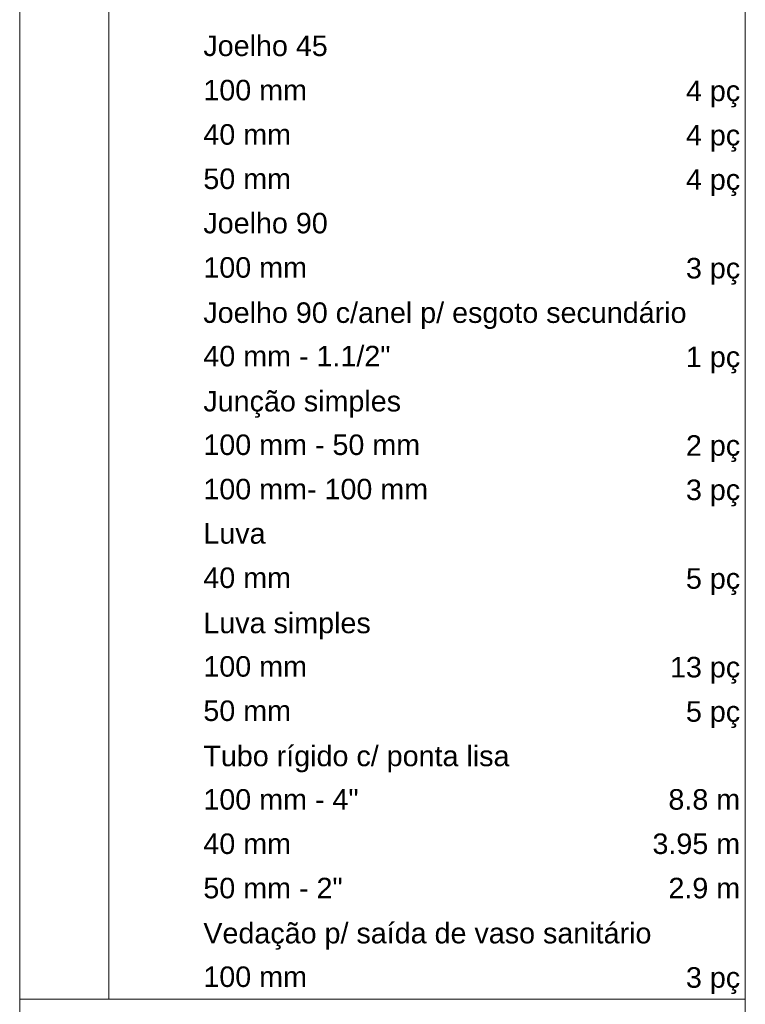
# Model space of a CAD drawing. Header units: millimetres. Extents: x 321 to 585, y -277 to 9.
# Tile 468 of 656: x 527 to 534, y -208 to -198. Entities that reach past the tile are written whole.
import ezdxf

# ---------------------------------------------------------------- set-up
doc = ezdxf.new("R2010")
doc.units = ezdxf.units.MM
doc.header["$MEASUREMENT"] = 0
doc.linetypes.add('NULL', pattern=[0])
doc.layers.add('DI-Tabelas', color=7, linetype='Continuous', lineweight=13)
doc.styles.add('Arial', font='arial.ttf')

msp = doc.modelspace()

# ---------------------------------------------------------------- linework, layer by layer
at = {"layer": 'DI-Tabelas'}
for p, q in [((527.0665, -198.101), (527.0665, -197.669)), ((527.9359, -197.669), (527.9359, -198.101)), ((534.1334, -197.669), (534.1334, -198.101)), ((527.0665, -198.533), (527.0665, -198.101)), ((527.9359, -198.101), (527.9359, -198.533)), ((534.1334, -198.101), (534.1334, -198.533)), ((527.0665, -198.965), (527.0665, -198.533)), ((527.9359, -198.533), (527.9359, -198.965)), ((534.1334, -198.533), (534.1334, -198.965)), ((527.0665, -199.397), (527.0665, -198.965)), ((527.9359, -198.965), (527.9359, -199.397)), ((534.1334, -198.965), (534.1334, -199.397)), ((527.0665, -199.829), (527.0665, -199.397)), ((527.9359, -199.397), (527.9359, -199.829)), ((534.1334, -199.397), (534.1334, -199.829)), ((527.0665, -200.261), (527.0665, -199.829)), ((527.9359, -199.829), (527.9359, -200.261)), ((534.1334, -199.829), (534.1334, -200.261)), ((527.0665, -200.693), (527.0665, -200.261)), ((527.9359, -200.261), (527.9359, -200.693)), ((534.1334, -200.261), (534.1334, -200.693)), ((527.0665, -201.125), (527.0665, -200.693)), ((527.9359, -200.693), (527.9359, -201.125)), ((534.1334, -200.693), (534.1334, -201.125)), ((527.0665, -201.557), (527.0665, -201.125)), ((527.9359, -201.125), (527.9359, -201.557)), ((534.1334, -201.125), (534.1334, -201.557)), ((527.0665, -201.989), (527.0665, -201.557)), ((527.9359, -201.557), (527.9359, -201.989)), ((534.1334, -201.557), (534.1334, -201.989)), ((527.0665, -202.421), (527.0665, -201.989)), ((527.9359, -201.989), (527.9359, -202.421)), ((534.1334, -201.989), (534.1334, -202.421)), ((527.0665, -202.853), (527.0665, -202.421)), ((527.9359, -202.421), (527.9359, -202.853)), ((534.1334, -202.421), (534.1334, -202.853)), ((527.0665, -203.285), (527.0665, -202.853)), ((527.9359, -202.853), (527.9359, -203.285)), ((534.1334, -202.853), (534.1334, -203.285)), ((527.0665, -203.717), (527.0665, -203.285)), ((527.9359, -203.285), (527.9359, -203.717)), ((534.1334, -203.285), (534.1334, -203.717)), ((527.0665, -204.149), (527.0665, -203.717)), ((527.9359, -203.717), (527.9359, -204.149)), ((534.1334, -203.717), (534.1334, -204.149)), ((527.0665, -204.581), (527.0665, -204.149)), ((527.9359, -204.149), (527.9359, -204.581)), ((534.1334, -204.149), (534.1334, -204.581)), ((527.0665, -205.013), (527.0665, -204.581)), ((527.9359, -204.581), (527.9359, -205.013)), ((534.1334, -204.581), (534.1334, -205.013)), ((527.0665, -205.445), (527.0665, -205.013)), ((527.9359, -205.013), (527.9359, -205.445)), ((534.1334, -205.013), (534.1334, -205.445)), ((527.0665, -205.877), (527.0665, -205.445)), ((527.9359, -205.445), (527.9359, -205.877)), ((534.1334, -205.445), (534.1334, -205.877)), ((527.0665, -206.309), (527.0665, -205.877)), ((527.9359, -205.877), (527.9359, -206.309)), ((534.1334, -205.877), (534.1334, -206.309)), ((527.0665, -206.741), (527.0665, -206.309)), ((527.9359, -206.309), (527.9359, -206.741)), ((534.1334, -206.309), (534.1334, -206.741)), ((527.0665, -207.173), (527.0665, -206.741)), ((527.9359, -206.741), (527.9359, -207.173)), ((534.1334, -206.741), (534.1334, -207.173)), ((527.0665, -207.605), (527.0665, -207.173)), ((527.9359, -207.173), (527.9359, -207.605)), ((534.1334, -207.173), (534.1334, -207.605)), ((527.9359, -207.605), (527.0665, -207.605)), ((527.0665, -208.037), (527.0665, -207.605)), ((528.8052, -207.605), (527.9359, -207.605)), ((531.7032, -207.605), (528.8052, -207.605)), ((534.1334, -207.605), (531.7032, -207.605)), ((534.1334, -207.605), (534.1334, -208.037))]:
    msp.add_line(p, q, dxfattribs=at)

# ---------------------------------------------------------------- texts
at = {"layer": 'DI-Tabelas', "linetype": 'NULL', "char_height": 0.2, "line_spacing_factor": 0.6, "style": 'Arial'}
for s, insert, width, attachment_point in [('Joelho 45', (528.8552, -198.417), 2.422866, 7), ('100 mm', (528.8552, -198.849), 2.018293, 7), ('4 pç', (534.0834, -198.915), 1.056098, 9), ('40 mm', (528.8552, -199.281), 1.707622, 7), ('4 pç', (534.0834, -199.347), 1.056098, 9), ('50 mm', (528.8552, -199.713), 1.707622, 7), ('4 pç', (534.0834, -199.779), 1.056098, 9), ('Joelho 90', (528.8552, -200.145), 2.422866, 7), ('100 mm', (528.8552, -200.577), 2.018293, 7), ('3 pç', (534.0834, -200.643), 1.056098, 9), ('Joelho 90 c/anel p/ esgoto secundário', (528.8552, -201.075), 9.410976, 7), ('40 mm - 1.1/2"', (528.8552, -201.441), 3.644817, 7), ('1 pç', (534.0834, -201.507), 1.056098, 9), ('Junção simples', (528.8552, -201.939), 3.85122, 7), ('100 mm - 50 mm', (528.8552, -202.305), 4.222256, 7), ('2 pç', (534.0834, -202.371), 1.056098, 9), ('100 mm- 100 mm', (528.8552, -202.737), 4.377744, 7), ('3 pç', (534.0834, -202.803), 1.056098, 9), ('Luva', (528.8552, -203.169), 1.211585, 7), ('40 mm', (528.8552, -203.601), 1.707622, 7), ('5 pç', (534.0834, -203.667), 1.056098, 9), ('Luva simples', (528.8552, -204.099), 3.260976, 7), ('100 mm', (528.8552, -204.465), 2.018293, 7), ('13 pç', (534.0834, -204.531), 1.366768, 9), ('50 mm', (528.8552, -204.897), 1.707622, 7), ('5 pç', (534.0834, -204.963), 1.056098, 9), ('Tubo rígido c/ ponta lisa', (528.8552, -205.395), 5.9625, 7), ('100 mm - 4"', (528.8552, -205.761), 3.02378, 7), ('8.8 m', (534.0834, -205.761), 1.397256, 9), ('40 mm', (528.8552, -206.193), 1.707622, 7), ('3.95 m', (534.0834, -206.193), 1.707927, 9), ('50 mm - 2"', (528.8552, -206.625), 2.71311, 7), ('2.9 m', (534.0834, -206.625), 1.397256, 9), ('Vedação p/ saída de vaso sanitário', (528.8552, -207.123), 8.727744, 7), ('100 mm', (528.8552, -207.489), 2.018293, 7), ('3 pç', (534.0834, -207.555), 1.056098, 9)]:
    msp.add_mtext(s, dxfattribs=dict(at, insert=insert, width=width, attachment_point=attachment_point))

doc.saveas('drawing.dxf')
